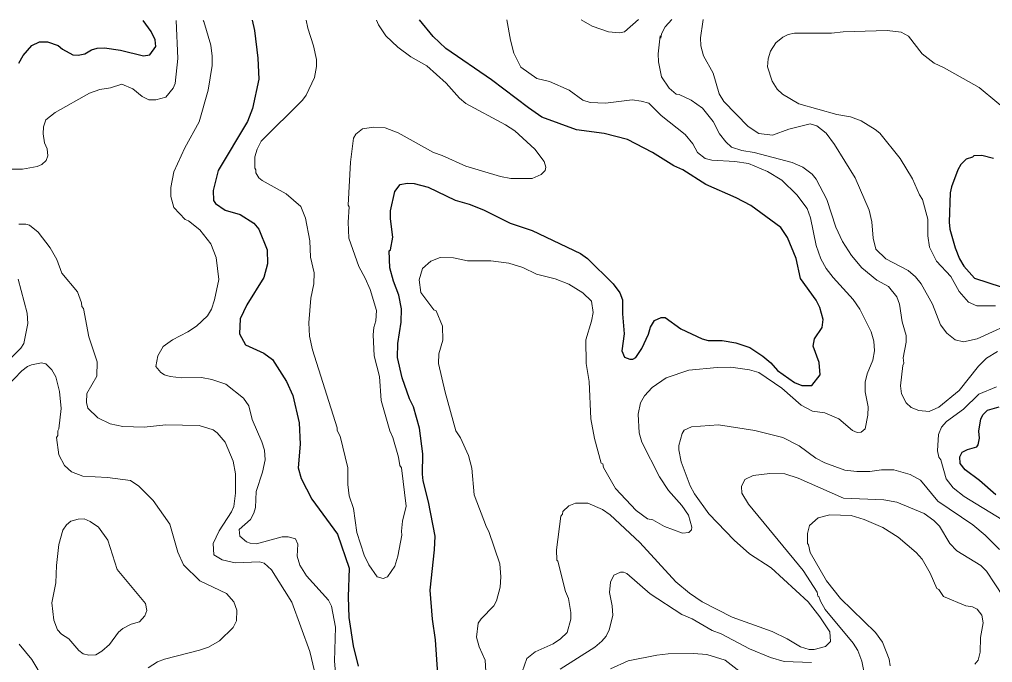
# Model space of a CAD drawing. Extents: x 447.8 to 473.9, y 7733.1 to 7760.8.
# Drawn here: x 467.663 to 470.364, y 7759.012 to 7760.798 of the extents above; entities that cross this region are included whole.
import ezdxf

# ---------------------------------------------------------------- set-up
doc = ezdxf.new("R2010")
doc.units = 0
doc.header["$LTSCALE"] = 0.032
doc.layers.add('1', color=7, linetype='Continuous', lineweight=25)
doc.layers.add('2', color=7, linetype='Continuous', lineweight=13)

msp = doc.modelspace()

# ---------------------------------------------------------------- linework, layer by layer
at = {"layer": '1'}
for points in [[(467.8257, 7760.6991), (467.8446, 7760.7027), (467.8626, 7760.7143), (467.8783, 7760.7182), (467.8991, 7760.719), (467.9437, 7760.7127), (468.0074, 7760.6973), (468.0252, 7760.7), (468.0415, 7760.7236), (468.0401, 7760.7412), (468.0284, 7760.7647), (468.0065, 7760.7955)], [(468.3094, 7760.796), (468.3151, 7760.7675), (468.3247, 7760.6906), (468.3271, 7760.6321), (468.3103, 7760.5507), (468.2961, 7760.5147), (468.2145, 7760.3783), (468.2005, 7760.3234), (468.2012, 7760.2953), (468.2074, 7760.2866), (468.2339, 7760.2687), (468.2761, 7760.2564), (468.3133, 7760.2326), (468.3271, 7760.2156), (468.351, 7760.1583), (468.3519, 7760.1195), (468.3416, 7760.0814), (468.2938, 7760.0056), (468.2753, 7759.9664), (468.2736, 7759.9251), (468.2905, 7759.8942), (468.3415, 7759.8709), (468.3656, 7759.8533), (468.4042, 7759.7921), (468.4217, 7759.7539), (468.4393, 7759.6774), (468.4425, 7759.6189), (468.4362, 7759.553), (468.4451, 7759.5228), (468.4745, 7759.4657), (468.5455, 7759.3683), (468.5782, 7759.274), (468.5757, 7759.1948), (468.5773, 7759.1367), (468.5895, 7759.0582), (468.6029, 7759.0017)], [(469.4092, 7759.9239), (469.4141, 7759.9431), (469.426, 7759.962), (469.4445, 7759.9702), (469.4554, 7759.9703), (469.4983, 7759.9388), (469.5575, 7759.9108), (469.5745, 7759.9063), (469.6132, 7759.9062), (469.651, 7759.8999), (469.6901, 7759.8869), (469.7262, 7759.8632), (469.7483, 7759.8445), (469.7667, 7759.823), (469.8141, 7759.7897), (469.8345, 7759.7812), (469.8626, 7759.781), (469.8854, 7759.8112), (469.8823, 7759.845), (469.8655, 7759.8907), (469.8693, 7759.9115), (469.891, 7759.9428), (469.8935, 7759.9647), (469.8841, 7759.9984), (469.8744, 7760.0181), (469.8309, 7760.079), (469.8187, 7760.1343), (469.7944, 7760.1924), (469.7761, 7760.2206), (469.6927, 7760.2815), (469.6526, 7760.3032), (469.5685, 7760.3401), (469.5038, 7760.3807), (469.4791, 7760.3916), (469.4197, 7760.4284), (469.3507, 7760.4649), (469.2858, 7760.4817), (469.2093, 7760.4914), (469.1131, 7760.5273), (469.0757, 7760.5526), (468.9731, 7760.631), (468.846, 7760.7172), (468.8111, 7760.7513), (468.7734, 7760.7969)], [(467.6609, 7760.677), (467.6737, 7760.6983), (467.697, 7760.726), (467.7183, 7760.7358)], [(467.7183, 7760.7358), (467.7408, 7760.7357), (467.7703, 7760.726), (467.783, 7760.7155), (467.8109, 7760.6998), (467.8257, 7760.6991)], [(470.366, 7760.4121), (470.334, 7760.42), (470.3121, 7760.4191), (470.3086, 7760.4154), (470.2903, 7760.4099), (470.2762, 7760.395), (470.2679, 7760.381), (470.2495, 7760.3335), (470.2461, 7760.3163), (470.2438, 7760.2356), (470.2457, 7760.2158), (470.2597, 7760.1643), (470.2719, 7760.1336), (470.2844, 7760.1131), (470.3133, 7760.0796), (470.3873, 7760.0554)], [(468.8241, 7758.9795), (468.8177, 7759.0746), (468.8097, 7759.1323), (468.8032, 7759.2129), (468.8154, 7759.3247), (468.8169, 7759.3627), (468.7985, 7759.4586), (468.784, 7759.5166), (468.7817, 7759.5356), (468.7824, 7759.5912), (468.7737, 7759.6633), (468.7568, 7759.7226), (468.7454, 7759.7447), (468.7254, 7759.8024), (468.712, 7759.8594), (468.7135, 7759.8982), (468.7225, 7759.9574), (468.7231, 7759.9944), (468.716, 7760.0326), (468.7008, 7760.071), (468.6906, 7760.1084), (468.6895, 7760.1552), (468.6927, 7760.1586), (468.6998, 7760.1933), (468.6927, 7760.2442), (468.693, 7760.2663), (468.7052, 7760.3206), (468.7197, 7760.3402), (468.7388, 7760.3431), (468.7588, 7760.3423), (468.7972, 7760.3325), (468.8724, 7760.2964), (468.9116, 7760.2848), (468.951, 7760.2692), (469.0252, 7760.2327), (469.0858, 7760.2123), (469.2198, 7760.1485), (469.2392, 7760.1341), (469.3112, 7760.0636), (469.3292, 7760.039), (469.3371, 7760.0195), (469.3364, 7759.9808), (469.341, 7759.9246), (469.3348, 7759.8776), (469.3427, 7759.86)], [(469.3427, 7759.86), (469.3572, 7759.8544), (469.3657, 7759.8542), (469.374, 7759.859), (469.3907, 7759.884), (469.4092, 7759.9239)], [(470.3725, 7759.4776), (470.3274, 7759.518), (470.288, 7759.5469), (470.2736, 7759.5646), (470.2729, 7759.5831), (470.2798, 7759.5958), (470.294, 7759.6038), (470.3199, 7759.611), (470.3237, 7759.6162), (470.3277, 7759.635), (470.3256, 7759.6544), (470.3314, 7759.6886), (470.3376, 7759.701), (470.3501, 7759.7128), (470.3821, 7759.7218)]]:
    msp.add_lwpolyline(points, dxfattribs=at)
at = {"layer": '2'}
for points in [[(467.631, 7760.3823), (467.6714, 7760.3824), (467.7118, 7760.3897), (467.725, 7760.3952), (467.7371, 7760.4068), (467.7419, 7760.4193), (467.7403, 7760.4388), (467.7325, 7760.456), (467.7292, 7760.4807), (467.73, 7760.4999), (467.7367, 7760.519), (467.7618, 7760.5399), (467.8572, 7760.5939), (467.8866, 7760.6037), (467.9154, 7760.6085), (467.9473, 7760.6181), (467.9776, 7760.6052), (468.0039, 7760.5844), (468.0225, 7760.5748), (468.0418, 7760.5752), (468.0691, 7760.5822), (468.0898, 7760.6077), (468.0954, 7760.6199), (468.1028, 7760.6898), (468.0982, 7760.7956)], [(468.1725, 7760.7958), (468.1748, 7760.7927), (468.194, 7760.7267), (468.1983, 7760.6966), (468.1981, 7760.67), (468.1868, 7760.602), (468.1614, 7760.5138), (468.1221, 7760.4412), (468.0918, 7760.3754), (468.0835, 7760.3316), (468.0835, 7760.3064), (468.0916, 7760.2763), (468.1229, 7760.243), (468.1323, 7760.2389), (468.1634, 7760.2142), (468.1942, 7760.1753), (468.2086, 7760.1368), (468.2165, 7760.0761), (468.2046, 7760.0193), (468.1957, 7759.9931), (468.1846, 7759.9754), (468.1549, 7759.9466), (468.1305, 7759.9305), (468.0882, 7759.9083), (468.0624, 7759.89), (468.047, 7759.8642), (468.0418, 7759.8345), (468.0556, 7759.8173), (468.0653, 7759.8108), (468.0815, 7759.8061), (468.1131, 7759.8028), (468.1687, 7759.8036), (468.1967, 7759.7982), (468.2354, 7759.7853), (468.2846, 7759.7459), (468.2998, 7759.7249), (468.3094, 7759.6869), (468.336, 7759.6254), (468.3431, 7759.6016), (468.3448, 7759.5749), (468.3375, 7759.5406), (468.3196, 7759.4874), (468.3185, 7759.443), (468.314, 7759.4268), (468.3045, 7759.409), (468.2729, 7759.3811), (468.2748, 7759.3629), (468.2928, 7759.3476), (468.3031, 7759.3436), (468.3212, 7759.342), (468.3925, 7759.3611), (468.4092, 7759.3611), (468.4295, 7759.3555), (468.436, 7759.3406), (468.4338, 7759.3077), (468.4417, 7759.2828), (468.4597, 7759.2531), (468.5209, 7759.1851), (468.5292, 7759.1689), (468.5403, 7759.1101), (468.5371, 7759.0156), (468.5411, 7758.9719)], [(468.6543, 7760.7967), (468.6595, 7760.7837), (468.6797, 7760.753), (468.7134, 7760.7214), (468.7494, 7760.6948), (468.7939, 7760.6691), (468.8471, 7760.6213), (468.8846, 7760.5792), (468.9024, 7760.5645), (469.012, 7760.5052), (469.0376, 7760.4888), (469.0934, 7760.4383), (469.119, 7760.4035), (469.1238, 7760.3876), (469.122, 7760.3788), (469.1106, 7760.3672), (469.0861, 7760.3561), (469.0271, 7760.3568), (468.9985, 7760.3616), (468.9016, 7760.3908), (468.8364, 7760.4207), (468.8122, 7760.4291), (468.7146, 7760.4832), (468.6785, 7760.4969), (468.6455, 7760.4986), (468.6156, 7760.4943), (468.5971, 7760.48), (468.5902, 7760.4681), (468.5816, 7760.4021), (468.5757, 7760.2824), (468.5781, 7760.2779), (468.5756, 7760.2353), (468.5773, 7760.1911), (468.6046, 7760.1119), (468.6228, 7760.0797), (468.6363, 7760.048), (468.6541, 7759.9896), (468.6526, 7759.9614), (468.6463, 7759.9422), (468.6446, 7759.9225), (468.6478, 7759.8642), (468.6622, 7759.8068), (468.6671, 7759.7396), (468.6908, 7759.6551), (468.699, 7759.6374), (468.7151, 7759.5824), (468.719, 7759.5593), (468.7231, 7759.5523), (468.7359, 7759.4462), (468.7264, 7759.4044), (468.7233, 7759.3767), (468.7247, 7759.3656), (468.7132, 7759.3072), (468.7047, 7759.2797), (468.6848, 7759.2501), (468.6724, 7759.2451), (468.6561, 7759.2504), (468.6324, 7759.2829), (468.6195, 7759.3099), (468.5994, 7759.3731), (468.59, 7759.4397), (468.5785, 7759.4752), (468.5741, 7759.5063), (468.574, 7759.5523), (468.5536, 7759.6406), (468.5452, 7759.6562), (468.5451, 7759.6641), (468.4763, 7759.8803), (468.4683, 7759.9189), (468.4666, 7759.9551), (468.4714, 7760.0245), (468.4803, 7760.064), (468.481, 7760.0942), (468.4707, 7760.1384), (468.4691, 7760.1829), (468.457, 7760.2466), (468.4436, 7760.2784), (468.4031, 7760.3141), (468.3366, 7760.3508), (468.3279, 7760.3585), (468.3194, 7760.372), (468.319, 7760.3808), (468.316, 7760.3852), (468.316, 7760.4163), (468.323, 7760.4382), (468.334, 7760.4603), (468.4486, 7760.5745), (468.4592, 7760.588), (468.4819, 7760.6366), (468.4874, 7760.6677), (468.4874, 7760.687), (468.4795, 7760.7251), (468.4634, 7760.7739), (468.4587, 7760.7963)], [(469.4094, 7760.5654), (469.3888, 7760.5715), (469.364, 7760.5747), (469.29, 7760.5653), (469.2466, 7760.5677), (469.2271, 7760.5745), (469.1887, 7760.6016), (469.1342, 7760.6258), (469.0994, 7760.634), (469.0543, 7760.6653), (469.0354, 7760.705), (469.0255, 7760.7405), (469.0158, 7760.7973)], [(469.3814, 7760.7979), (469.3813, 7760.7979), (469.3425, 7760.7637), (469.3281, 7760.7607), (469.2982, 7760.7637), (469.2524, 7760.7798), (469.2223, 7760.7976)], [(469.4733, 7760.7981), (469.4554, 7760.7777), (469.4446, 7760.7584), (469.4429, 7760.7466), (469.4413, 7760.753), (469.4358, 7760.7026), (469.4365, 7760.6808), (469.4453, 7760.6392), (469.4662, 7760.6078), (469.4853, 7760.5911), (469.4945, 7760.5899), (469.5273, 7760.5743), (469.559, 7760.5516), (469.5884, 7760.5148), (469.606, 7760.4801), (469.6231, 7760.458), (469.6397, 7760.4436), (469.6684, 7760.4338), (469.7023, 7760.4289), (469.8074, 7760.4012), (469.8371, 7760.3882), (469.8633, 7760.3682), (469.8746, 7760.3545), (469.9042, 7760.2979), (469.9285, 7760.2211), (469.9475, 7760.1818), (469.9724, 7760.1425), (470.0014, 7760.1085), (470.0424, 7760.0742), (470.0749, 7760.0567), (470.098, 7760.0274), (470.1058, 7760.0075), (470.1132, 7759.9585), (470.1243, 7759.9206), (470.1243, 7759.9015), (470.1155, 7759.8585), (470.1178, 7759.8432), (470.1147, 7759.8371), (470.1083, 7759.7805), (470.1115, 7759.7587), (470.124, 7759.733), (470.1377, 7759.7205), (470.1596, 7759.7122), (470.1876, 7759.7091), (470.2151, 7759.7212), (470.2714, 7759.7672), (470.3252, 7759.8347), (470.3469, 7759.8578), (470.3779, 7759.8759)], [(470.4382, 7759.9646), (470.3208, 7759.9108), (470.2833, 7759.9023), (470.2597, 7759.9082), (470.2368, 7759.9268), (470.2193, 7759.9501), (470.1971, 7760.0075), (470.1655, 7760.0643), (470.1504, 7760.0837), (470.1298, 7760.1006), (470.0678, 7760.1331), (470.0395, 7760.1602), (470.0321, 7760.1904), (470.0287, 7760.2361), (470.0217, 7760.2682), (469.9824, 7760.3583), (469.9255, 7760.4507), (469.902, 7760.482), (469.8758, 7760.5026), (469.8579, 7760.5081), (469.7983, 7760.4934), (469.7527, 7760.477), (469.7151, 7760.4811), (469.6856, 7760.5005), (469.6178, 7760.5699), (469.6046, 7760.5915), (469.5887, 7760.6488), (469.5615, 7760.6969), (469.5544, 7760.7251), (469.5535, 7760.7471), (469.56, 7760.7913), (469.561, 7760.7983)], [(470.4248, 7760.5282), (470.3265, 7760.6097), (470.2299, 7760.6639), (470.2018, 7760.677), (470.1687, 7760.7028), (470.1302, 7760.7517), (470.1104, 7760.7628), (470.0717, 7760.7679), (469.9495, 7760.7639), (469.917, 7760.76), (469.8145, 7760.7599), (469.797, 7760.7569), (469.7813, 7760.7495), (469.7623, 7760.7329), (469.7473, 7760.7104), (469.7412, 7760.6889), (469.7396, 7760.6662), (469.752, 7760.6266), (469.7663, 7760.605), (469.7809, 7760.5903), (469.8259, 7760.5635), (469.9316, 7760.5347), (469.9698, 7760.5276), (469.999, 7760.5164), (470.0383, 7760.4929), (470.051, 7760.482), (470.1078, 7760.4118), (470.1418, 7760.3554), (470.1609, 7760.3109), (470.1695, 7760.2979), (470.1843, 7760.2436), (470.1845, 7760.1969), (470.1886, 7760.1657), (470.2078, 7760.1268), (470.2483, 7760.0845), (470.2716, 7760.0428), (470.2969, 7760.0133), (470.3204, 7760.0025), (470.3718, 7760.0025)], [(469.5658, 7760.4116), (469.5445, 7760.429), (469.5321, 7760.4527), (469.5104, 7760.4783), (469.4443, 7760.5317), (469.4094, 7760.5654)], [(468.9253, 7759.4775), (468.9188, 7759.5516), (468.9092, 7759.5869), (468.8873, 7759.6357), (468.8746, 7759.6554), (468.8443, 7759.7625), (468.8258, 7759.843), (468.8274, 7759.8697), (468.8385, 7759.9078), (468.8369, 7759.9463), (468.8193, 7759.9885), (468.8135, 7759.9914), (468.7768, 7760.0395), (468.7729, 7760.075), (468.7814, 7760.1064), (468.8052, 7760.1268), (468.8309, 7760.1371), (468.8681, 7760.1363), (468.9063, 7760.1274), (468.9712, 7760.1274), (469.0217, 7760.121), (469.0598, 7760.109), (469.0979, 7760.0908), (469.1502, 7760.0775), (469.1877, 7760.0627), (469.2268, 7760.0391), (469.2511, 7760.0155), (469.2553, 7759.9841), (469.2507, 7759.9598), (469.2346, 7759.9082), (469.2355, 7759.8425), (469.2441, 7759.7924), (469.2491, 7759.6886), (469.2595, 7759.6343), (469.278, 7759.5657), (469.2825, 7759.5637), (469.2842, 7759.5539), (469.3176, 7759.4952), (469.3744, 7759.4344), (469.4058, 7759.411), (469.4207, 7759.4086), (469.4532, 7759.3897), (469.5035, 7759.3708), (469.5213, 7759.3733), (469.5279, 7759.3806), (469.5294, 7759.3876), (469.5199, 7759.4217), (469.5012, 7759.448), (469.4644, 7759.4897), (469.4391, 7759.5276), (469.3902, 7759.6238), (469.3828, 7759.6497), (469.3805, 7759.7014), (469.3867, 7759.7333), (469.3977, 7759.7529), (469.4187, 7759.7762), (469.458, 7759.8031), (469.5212, 7759.8244), (469.5997, 7759.8317), (469.6373, 7759.8325), (469.6891, 7759.8254), (469.7155, 7759.8172), (469.7794, 7759.7741), (469.8323, 7759.727), (469.8639, 7759.7098), (469.8982, 7759.7058), (469.937, 7759.6888), (469.9752, 7759.6562), (469.9876, 7759.6506), (469.9996, 7759.652), (470.0104, 7759.6614), (470.0176, 7759.6991), (470.0183, 7759.722), (470.0104, 7759.7639), (470.0098, 7759.7904), (470.0158, 7759.8141), (470.0318, 7759.8521), (470.0361, 7759.8778), (470.0345, 7759.9046), (470.0272, 7759.9306), (469.9956, 7759.9938), (469.9774, 7760.0203), (469.9212, 7760.0813), (469.9024, 7760.1064), (469.8875, 7760.133), (469.8744, 7760.17), (469.8582, 7760.2474), (469.8493, 7760.2733), (469.8202, 7760.3113), (469.7786, 7760.3522), (469.7389, 7760.3763), (469.6863, 7760.3985), (469.6488, 7760.404), (469.5844, 7760.4072), (469.5658, 7760.4116)], [(467.8779, 7759.8072), (467.8789, 7759.8476), (467.856, 7759.9165), (467.8412, 7759.9958), (467.8366, 7760.0006), (467.8354, 7760.0115), (467.8244, 7760.0412), (467.7809, 7760.0933), (467.7667, 7760.131), (467.7486, 7760.1641), (467.7153, 7760.2078), (467.6907, 7760.2268), (467.6811, 7760.23), (467.6615, 7760.2292)], [(467.6598, 7760.0768), (467.6849, 7759.9823), (467.6866, 7759.9534), (467.6754, 7759.8983), (467.667, 7759.8856), (467.6408, 7759.8594)], [(468.0207, 7758.9969), (468.0466, 7759.014), (468.0661, 7759.0214), (468.163, 7759.0459), (468.1878, 7759.0549), (468.2187, 7759.0724), (468.2561, 7759.1089), (468.2659, 7759.1281), (468.2662, 7759.1572), (468.2583, 7759.1806), (468.2377, 7759.2037), (468.1639, 7759.2392), (468.1186, 7759.2833), (468.1026, 7759.3182), (468.0809, 7759.3959), (468.0343, 7759.4624), (467.9947, 7759.5019), (467.9714, 7759.5173), (467.9074, 7759.5263), (467.8394, 7759.5296), (467.8073, 7759.542), (467.7881, 7759.5588), (467.7726, 7759.5885), (467.7661, 7759.6374), (467.7692, 7759.6421), (467.7693, 7759.6551), (467.7723, 7759.6615), (467.7789, 7759.7176), (467.774, 7759.7651), (467.7636, 7759.8052), (467.7528, 7759.8251), (467.7365, 7759.8417), (467.724, 7759.8445), (467.6966, 7759.8393), (467.6852, 7759.8345), (467.6696, 7759.8226), (467.6271, 7759.7778)], [(468.4818, 7758.9876), (468.4689, 7759.0428), (468.4195, 7759.1797), (468.3624, 7759.2692), (468.3425, 7759.2877), (468.3295, 7759.2915), (468.2614, 7759.2891), (468.2258, 7759.2972), (468.2028, 7759.3113), (468.2006, 7759.3425), (468.2175, 7759.3775), (468.2512, 7759.4304), (468.258, 7759.4454), (468.263, 7759.4827), (468.263, 7759.5359), (468.2559, 7759.5709), (468.2339, 7759.6244), (468.2122, 7759.65), (468.201, 7759.6579), (468.162, 7759.6705), (468.0698, 7759.6722), (468.0089, 7759.6658), (467.9501, 7759.6674), (467.9149, 7759.6749), (467.8805, 7759.6918), (467.8527, 7759.7187), (467.8495, 7759.7344), (467.8498, 7759.7593), (467.8779, 7759.8072)], [(470.3751, 7759.7774), (470.3253, 7759.7574), (470.2828, 7759.716), (470.236, 7759.6812), (470.2225, 7759.6654), (470.2141, 7759.6452), (470.2109, 7759.6001), (470.2147, 7759.5826), (470.2204, 7759.5752), (470.2353, 7759.5226), (470.2544, 7759.4972), (470.2848, 7759.4733), (470.3898, 7759.4096)], [(470.3834, 7759.3257), (470.3429, 7759.3661), (470.3089, 7759.3946), (470.2122, 7759.4601), (470.164, 7759.5184), (470.135, 7759.5342), (470.0894, 7759.5471), (470.0553, 7759.5471), (470.0229, 7759.5424), (469.9873, 7759.5424), (469.954, 7759.5464), (469.8983, 7759.5667), (469.8737, 7759.5799), (469.8275, 7759.6138), (469.7817, 7759.6373), (469.7042, 7759.6569), (469.6036, 7759.6721), (469.5282, 7759.6666), (469.5075, 7759.6574), (469.5021, 7759.6478), (469.4928, 7759.6151), (469.4927, 7759.6028), (469.5, 7759.5692), (469.5246, 7759.5025), (469.5364, 7759.4805), (469.5761, 7759.4245), (469.647, 7759.3519), (469.6893, 7759.3134), (469.7493, 7759.2752), (469.8519, 7759.1806), (469.8849, 7759.1391), (469.9124, 7759.0968), (469.9141, 7759.0703), (469.8999, 7759.0563), (469.8685, 7759.0481), (469.8548, 7759.048), (469.8306, 7759.0551), (469.794, 7759.0774), (469.7526, 7759.0981), (469.6409, 7759.1376), (469.5581, 7759.1802), (469.5226, 7759.2045), (469.4852, 7759.2357), (469.385, 7759.3454), (469.3021, 7759.4219)], [(470.0104, 7758.9693), (470.001, 7759.0159), (469.9896, 7759.0453), (469.9772, 7759.0656), (469.8997, 7759.1594), (469.8864, 7759.1822), (469.8821, 7759.1952), (469.8789, 7759.1959), (469.8773, 7759.2072), (469.8378, 7759.2676), (469.6863, 7759.452), (469.6677, 7759.4825), (469.6675, 7759.5012), (469.676, 7759.5202), (469.699, 7759.5311), (469.7456, 7759.5367), (469.7874, 7759.5359), (469.824, 7759.5243), (469.9502, 7759.4687), (470.062, 7759.4637), (470.098, 7759.4575), (470.174, 7759.4261)], [(468.9971, 7759.221), (468.9987, 7759.2502), (468.9964, 7759.2858), (468.966, 7759.3756), (468.959, 7759.3882), (468.9253, 7759.4775)], [(469.3021, 7759.4219), (469.2813, 7759.4371), (469.2409, 7759.4549), (469.2064, 7759.4542), (469.1878, 7759.4474), (469.1709, 7759.4311)], [(469.1709, 7759.4311), (469.1703, 7759.4237), (469.1655, 7759.4182), (469.1536, 7759.3251), (469.1544, 7759.2958), (469.1576, 7759.2932), (469.1785, 7759.2088), (469.1865, 7759.1893), (469.1936, 7759.1511), (469.1936, 7759.1319), (469.183, 7759.0949), (469.1648, 7759.0774), (469.1444, 7759.0636), (469.0942, 7759.0417), (469.0711, 7759.0228), (469.0582, 7758.9861)], [(470.174, 7759.4261), (470.2007, 7759.4066), (470.217, 7759.3903), (470.2457, 7759.343), (470.265, 7759.3222), (470.3311, 7759.2818), (470.3469, 7759.266), (470.3932, 7759.1955)], [(470.1015, 7759.3597), (470.0593, 7759.3868), (470.0078, 7759.4096), (469.9711, 7759.4203), (469.912, 7759.4219), (469.8794, 7759.4137), (469.856, 7759.3927), (469.8505, 7759.3704), (469.8502, 7759.3423), (469.8533, 7759.3384), (469.8579, 7759.3171), (469.9028, 7759.2384), (469.9418, 7759.1894), (470.0389, 7759.0955), (470.0588, 7759.0688), (470.077, 7759.0213), (470.0794, 7759.0027)], [(470.3148, 7759.0075), (470.3236, 7759.0181), (470.3295, 7759.0405), (470.3302, 7759.0811), (470.3375, 7759.1217), (470.3343, 7759.1436), (470.3213, 7759.1599), (470.3083, 7759.1663), (470.29, 7759.1694), (470.2277, 7759.1954), (470.2148, 7759.2143), (470.2093, 7759.2178), (470.1907, 7759.2604), (470.1689, 7759.2989), (470.1521, 7759.3172), (470.1015, 7759.3597)], [(469.1641, 7758.9938), (469.2602, 7759.0545), (469.2792, 7759.0708), (469.291, 7759.0852), (469.3002, 7759.1031), (469.3098, 7759.1428), (469.3081, 7759.1695), (469.3003, 7759.2066), (469.3032, 7759.2351), (469.3129, 7759.2543), (469.3316, 7759.2632), (469.34, 7759.2633), (469.3484, 7759.2593), (469.4135, 7759.2027), (469.5018, 7759.1452), (469.5298, 7759.1334), (469.5859, 7759.1013), (469.6106, 7759.0914), (469.6892, 7759.0504), (469.7478, 7759.026), (469.7857, 7759.0149), (469.8613, 7759.0118)], [(468.9571, 7758.9872), (468.9555, 7759.0181), (468.9392, 7759.0553), (468.9316, 7759.0819), (468.9365, 7759.1209), (468.9448, 7759.1331), (468.9794, 7759.1694), (468.9874, 7759.1829), (468.9971, 7759.221)], [(467.6625, 7759.0632), (467.697, 7759.0203), (467.7286, 7758.9674)], [(469.672, 7758.9795), (469.622, 7759.0187), (469.5712, 7759.0341), (469.5339, 7759.0366), (469.4635, 7759.0357), (469.4318, 7759.0325), (469.3521, 7759.0166), (469.3037, 7758.9942)]]:
    msp.add_lwpolyline(points, dxfattribs=at)
msp.add_lwpolyline([(467.7637, 7759.2333), (467.7659, 7759.2815), (467.7726, 7759.3394), (467.7837, 7759.3793), (467.794, 7759.3946), (467.8057, 7759.4044), (467.8257, 7759.4101), (467.8424, 7759.4109), (467.8596, 7759.4032), (467.8822, 7759.3876), (467.9082, 7759.3516), (467.9344, 7759.2699), (468.0133, 7759.1758), (468.0169, 7759.1563), (468.011, 7759.1415), (467.9961, 7759.125), (467.9728, 7759.1182), (467.9503, 7759.1063), (467.9378, 7759.096), (467.9133, 7759.0619), (467.8921, 7759.0431), (467.8747, 7759.0333), (467.8555, 7759.0326), (467.8396, 7759.0362), (467.828, 7759.0453), (467.8005, 7759.0773), (467.7802, 7759.0905), (467.7689, 7759.1029), (467.7589, 7759.13), (467.7533, 7759.1781)], close=True, dxfattribs=at)

doc.saveas('drawing.dxf')
